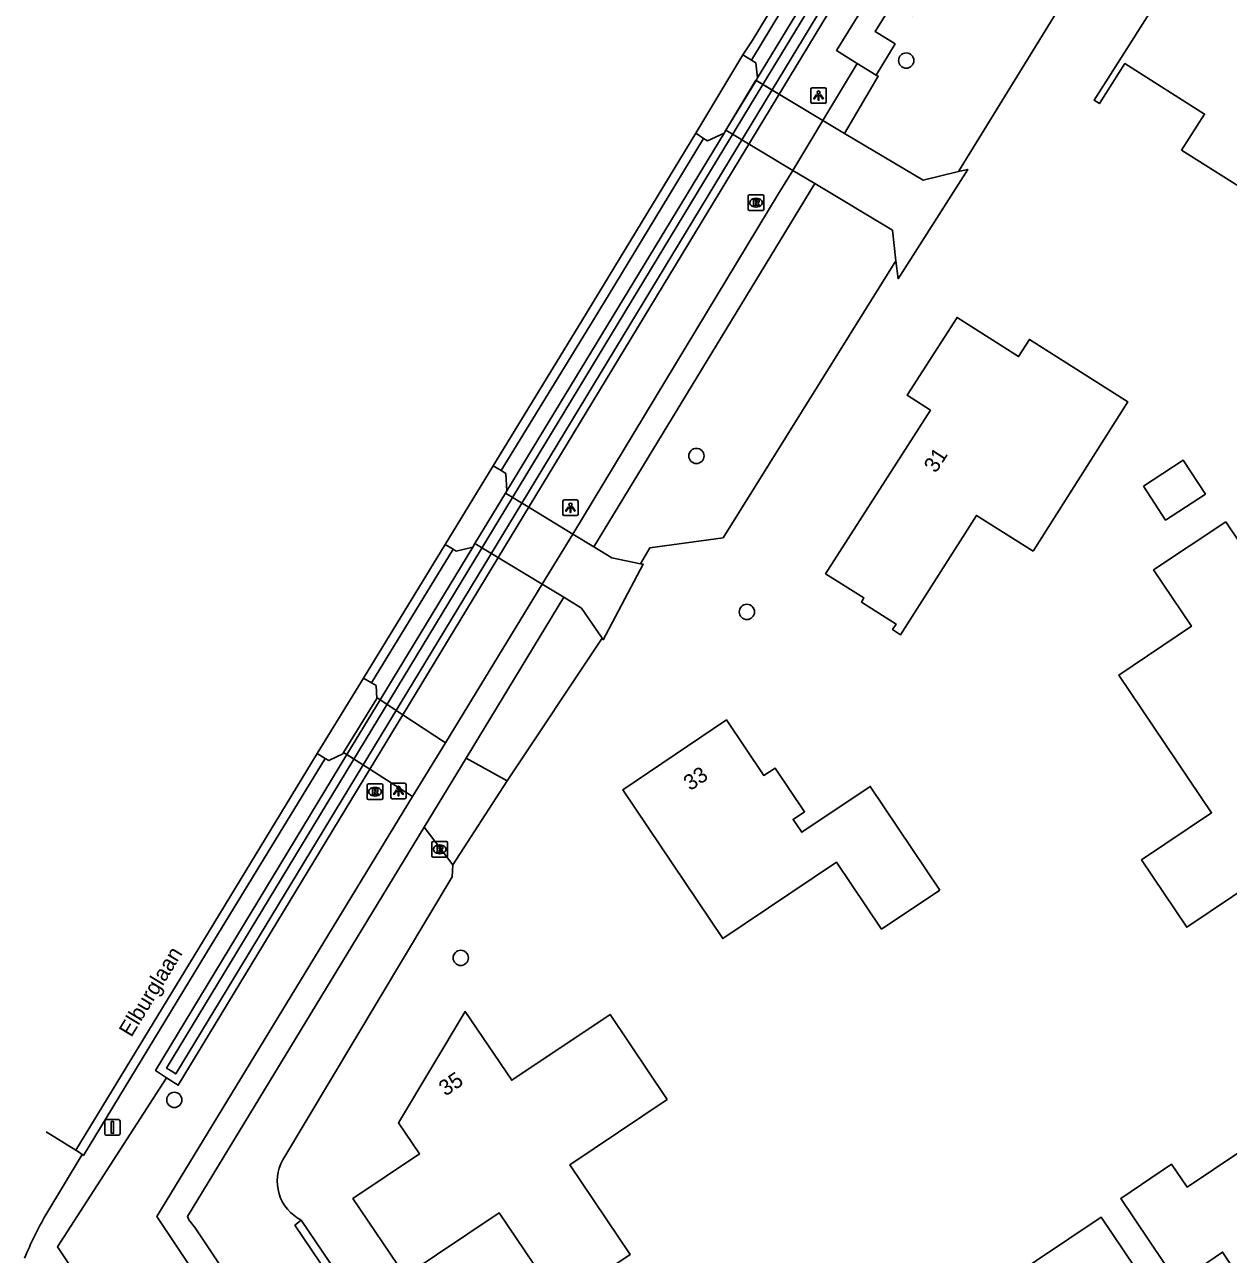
# Model space of a CAD drawing. Extents: x 158797 to 159887, y 384318 to 385255.
# Drawn here: x 158797.7 to 158875.1, y 384605 to 384684 of the extents above; entities that cross this region are included whole.
import ezdxf

# ---------------------------------------------------------------- set-up
doc = ezdxf.new("R2010")
doc.units = 0
for name, color, linetype in [('IMGEO_Berm_groen', 7, 'Continuous'), ('IMGEO_Boom', 7, 'Continuous'), ('IMGEO_Dek', 7, 'Continuous'), ('IMGEO_Greppel_droge_sloot', 7, 'Continuous'), ('IMGEO_Groenvoorziening', 7, 'Continuous'), ('IMGEO_Lichtpunt', 7, 'Continuous'), ('IMGEO_Openbare_ruimte_label', 7, 'Continuous'), ('IMGEO_Pand', 7, 'Continuous'), ('IMGEO_Pand_nummerreeks', 7, 'Continuous'), ('IMGEO_Rijbaan_lokaal_gesloten', 7, 'Continuous'), ('IMGEO_Rijbaan_lokaal_halfverhard', 7, 'Continuous'), ('IMGEO_Rijbaan_lokaal_open', 7, 'Continuous'), ('IMGEO_Rioolput', 7, 'Continuous'), ('IMGEO_Verkeersbordpaal', 7, 'Continuous'), ('IMGEO_Voetpad_gesloten', 7, 'Continuous'), ('IMGEO_Voetpad_open', 7, 'Continuous')]:
    doc.layers.add(name, color=color, linetype=linetype)

msp = doc.modelspace()

# ---------------------------------------------------------------- linework, layer by layer
at = {"layer": 'IMGEO_Berm_groen'}
for points in [[(158857.673, 384701.743), (158844.826, 384680.613)], [(158842.675, 384677.05), (158828.717, 384654.071)], [(158826.533, 384650.461), (158820.592, 384640.658), (158818.455, 384637.133), (158806.156, 384616.837), (158806.869, 384616.378)], [(158815.95, 384581.367), (158799.87, 384605.513), (158806.869, 384616.378)]]:
    msp.add_lwpolyline(points, dxfattribs=at)
at = {"layer": 'IMGEO_Boom'}
for centre in [(158854.372, 384681.718), (158840.896, 384656.32), (158844.14, 384646.3), (158825.76, 384624.075), (158807.364, 384614.953)]:
    msp.add_circle(centre, 0.489, dxfattribs=at)
at = {"layer": 'IMGEO_Dek'}
for points in [[(158849.021, 384677.879), (158844.713, 384680.456), (158842.789, 384677.238), (158847.083, 384674.666)], [(158829.978, 384653.107), (158828.634, 384653.934), (158826.675, 384650.696), (158830.99, 384648.088), (158832.95, 384651.291)], [(158818.455, 384637.133), (158819.922, 384636.194), (158822.045, 384639.698), (158820.592, 384640.658)]]:
    msp.add_lwpolyline(points, close=True, dxfattribs=at)
at = {"layer": 'IMGEO_Greppel_droge_sloot'}
msp.add_lwpolyline([(158903.79, 384773.178), (158895.209, 384760.114), (158895.514, 384759.905), (158895.126, 384759.324), (158892.658, 384755.635), (158892.381, 384755.812), (158888.304, 384749.613), (158885.911, 384745.974), (158886.094, 384745.857), (158885.523, 384744.967), (158883.568, 384741.923), (158883.342, 384742.065), (158880.033, 384737.034), (158877.301, 384732.834), (158874.326, 384728.32), (158860.141, 384704.831), (158845.162, 384680.187), (158829.08, 384653.66), (158806.867, 384617.001), (158807.152, 384616.818), (158807.451, 384616.625), (158829.674, 384653.294), (158845.756, 384679.832), (158860.704, 384704.496)], dxfattribs=at)
at = {"layer": 'IMGEO_Groenvoorziening'}
for points in [[(158822.045, 384639.698), (158866.035, 384712.283), (158875.261, 384727.855), (158878.25, 384732.229), (158880.366, 384735.326), (158890.395, 384750), (158903.347, 384768.953), (158905.463, 384772.049), (158918.231, 384790.732)], [(158857.738, 384674.588), (158869.375, 384693.528)], [(158853.709, 384668.865), (158842.611, 384651.063), (158837.898, 384650.415), (158837.312, 384649.396)], [(158834.842, 384644.618), (158828.743, 384635.453)], [(158806.869, 384616.378), (158807.619, 384615.894), (158819.922, 384636.194)], [(158825.242, 384630.06), (158825.209, 384629.294), (158814.325, 384611.096)], [(158815.511, 384607.239), (158815.105, 384606.9), (158841.462, 384567.866), (158841.863, 384568.123)], [(158841.845, 384568.15), (158838.699, 384572.93), (158824.8, 384593.502), (158815.511, 384607.239)]]:
    msp.add_lwpolyline(points, dxfattribs=at)
msp.add_arc((158816.773, 384609.738), 2.8, 150.98113, 243.20345, dxfattribs=at)
at = {"layer": 'IMGEO_Lichtpunt'}
for p, q in [((158848.243, 384679.873), (158848.243, 384679.066)), ((158848.243, 384679.873), (158848.243, 384679.066)), ((158849.145, 384679.968), (158848.337, 384679.968)), ((158849.145, 384679.968), (158848.337, 384679.968)), ((158849.239, 384679.066), (158849.239, 384679.873)), ((158849.239, 384679.066), (158849.239, 384679.873)), ((158848.337, 384678.972), (158849.145, 384678.972)), ((158848.337, 384678.972), (158849.145, 384678.972)), ((158833.211, 384653.493), (158832.403, 384653.493)), ((158833.211, 384653.493), (158832.403, 384653.493)), ((158832.309, 384653.398), (158832.309, 384652.591)), ((158832.309, 384653.398), (158832.309, 384652.591)), ((158833.305, 384652.591), (158833.305, 384653.398)), ((158833.305, 384652.591), (158833.305, 384653.398)), ((158832.403, 384652.497), (158833.211, 384652.497)), ((158832.403, 384652.497), (158833.211, 384652.497)), ((158822.165, 384635.296), (158821.357, 384635.296)), ((158822.165, 384635.296), (158821.357, 384635.296)), ((158821.263, 384635.201), (158821.263, 384634.394)), ((158821.263, 384635.201), (158821.263, 384634.394)), ((158822.259, 384634.394), (158822.259, 384635.201)), ((158822.259, 384634.394), (158822.259, 384635.201)), ((158821.357, 384634.3), (158822.165, 384634.3)), ((158821.357, 384634.3), (158822.165, 384634.3))]:
    msp.add_line(p, q, dxfattribs=at)
for points in [[(158848.617, 384679.537), (158848.656, 384679.509), (158848.468, 384679.247), (158848.43, 384679.274), (158848.617, 384679.537)], [(158848.829, 384679.509), (158848.867, 384679.536), (158849.054, 384679.274), (158849.015, 384679.246), (158848.829, 384679.509)], [(158848.719, 384679.489), (158848.766, 384679.489), (158848.766, 384679.167), (158848.719, 384679.167), (158848.719, 384679.489)], [(158832.683, 384653.062), (158832.722, 384653.034), (158832.534, 384652.772), (158832.496, 384652.799), (158832.683, 384653.062)], [(158832.785, 384653.014), (158832.832, 384653.014), (158832.832, 384652.692), (158832.785, 384652.692), (158832.785, 384653.014)], [(158832.895, 384653.034), (158832.933, 384653.061), (158833.12, 384652.799), (158833.081, 384652.771), (158832.895, 384653.034)], [(158821.637, 384634.865), (158821.676, 384634.837), (158821.488, 384634.575), (158821.45, 384634.602), (158821.637, 384634.865)], [(158821.739, 384634.817), (158821.786, 384634.817), (158821.786, 384634.495), (158821.739, 384634.495), (158821.739, 384634.817)], [(158821.849, 384634.837), (158821.887, 384634.864), (158822.074, 384634.602), (158822.035, 384634.574), (158821.849, 384634.837)]]:
    msp.add_lwpolyline(points, dxfattribs=at)
for centre in [(158848.742, 384679.671), (158832.808, 384653.196), (158821.762, 384634.999)]:
    msp.add_circle(centre, 0.0994, dxfattribs=at)
for centre, start, end in [((158848.337, 384679.873), 90, 180), ((158848.337, 384679.873), 90, 180), ((158849.145, 384679.873), 0, 90), ((158849.145, 384679.873), 0, 90), ((158848.337, 384679.066), 180, 270), ((158848.337, 384679.066), 180, 270), ((158849.145, 384679.066), 270, 0), ((158849.145, 384679.066), 270, 360), ((158832.403, 384653.398), 90, 180), ((158832.403, 384653.398), 90, 180), ((158833.211, 384653.398), 0, 90), ((158833.211, 384653.398), 0, 90), ((158832.403, 384652.591), 180, 270), ((158832.403, 384652.591), 180, 270), ((158833.211, 384652.591), 270, 0), ((158833.211, 384652.591), 270, 360), ((158821.357, 384635.201), 90, 180), ((158821.357, 384635.201), 90, 180), ((158822.165, 384635.201), 0, 90), ((158822.165, 384635.201), 0, 90), ((158821.357, 384634.394), 180, 270), ((158821.357, 384634.394), 180, 270), ((158822.165, 384634.394), 270, 0), ((158822.165, 384634.394), 270, 360)]:
    msp.add_arc(centre, 0.0946, start, end, dxfattribs=at)
at = {"layer": 'IMGEO_Pand'}
for points in [[(158872.05, 384675.957), (158873.532, 384678.282), (158868.422, 384681.53), (158866.785, 384678.954), (158866.447, 384679.168), (158871.794, 384687.612), (158872.343, 384687.264), (158878.036, 384696.214), (158878.905, 384695.659), (158881.297, 384699.528), (158883.913, 384695.612), (158883.713, 384695.469), (158884.519, 384694.261), (158881.387, 384689.332), (158885.835, 384686.506), (158876.939, 384672.503), (158876.568, 384672.738), (158876.734, 384673.002), (158872.05, 384675.957)], [(158862.52, 384650.195), (158858.877, 384652.506), (158854.013, 384644.839), (158853.498, 384645.166), (158853.723, 384645.52), (158851.494, 384646.935), (158851.66, 384647.196), (158849.198, 384648.758), (158855.922, 384659.252), (158854.424, 384660.215), (158857.642, 384665.224), (158861.589, 384662.708), (158862.28, 384663.802), (158868.606, 384659.789), (158862.52, 384650.195)], [(158869.608, 384654.371), (158871.034, 384652.196), (158873.591, 384653.873), (158872.165, 384656.048), (158869.608, 384654.371)], [(158874.896, 384652.088), (158881.735, 384641.918), (158877.689, 384639.187), (158880.725, 384634.652), (158879.801, 384634.036), (158881.196, 384631.96), (158872.391, 384626.041), (158869.479, 384630.373), (158873.985, 384633.402), (158868.037, 384642.249), (158872.693, 384645.379), (158870.255, 384649.005), (158874.896, 384652.088)], [(158856.529, 384628.438), (158852.785, 384625.924), (158849.897, 384630.224), (158842.592, 384625.317), (158836.175, 384634.874), (158842.822, 384639.361), (158845.222, 384635.795), (158845.966, 384636.262), (158847.842, 384633.469), (158847.103, 384632.973), (158847.661, 384632.143), (158852.058, 384635.096), (158856.529, 384628.438)], [(158839.016, 384614.991), (158832.77, 384610.789), (158836.645, 384605.033), (158832.095, 384601.97), (158828.218, 384607.705), (158822.189, 384603.654), (158818.84, 384608.616), (158823.12, 384611.489), (158821.769, 384613.482), (158826.054, 384620.643), (158829.041, 384616.216), (158835.352, 384620.451), (158839.016, 384614.991)], [(158888.089, 384604.629), (158879.107, 384598.597), (158874.693, 384605.179), (158871.792, 384603.213), (158868.157, 384608.628), (158871.419, 384610.825), (158872.409, 384609.35), (158880.94, 384615.071)], [(158856.444, 384600.417), (158866.89, 384607.424), (158869.764, 384603.17), (158868.286, 384602.201), (158873.34, 384594.709), (158864.344, 384588.665)]]:
    msp.add_lwpolyline(points, dxfattribs=at)
at = {"layer": 'IMGEO_Rijbaan_lokaal_gesloten'}
for points in [[(158843.876, 384682.089), (158844.473, 384682.981), (158850.203, 384692.454), (158855.867, 384701.778)], [(158840.858, 384677.051), (158843.876, 384682.089)], [(158849.021, 384677.879), (158844.727, 384680.449), (158842.789, 384677.238), (158847.083, 384674.666), (158849.021, 384677.879)], [(158827.853, 384655.692), (158833.541, 384665), (158840.858, 384677.051)], [(158824.764, 384650.628), (158827.853, 384655.692)], [(158832.95, 384651.291), (158829.978, 384653.107), (158828.634, 384653.934), (158826.675, 384650.696), (158830.99, 384648.088), (158832.95, 384651.291)], [(158819.524, 384642.048), (158824.764, 384650.628)], [(158816.544, 384637.204), (158819.524, 384642.048)], [(158822.045, 384639.698), (158820.391, 384640.791), (158820.363, 384640.745), (158818.238, 384637.272), (158819.922, 384636.194), (158822.045, 384639.698)], [(158819.922, 384636.194), (158822.045, 384639.698)], [(158824.779, 384637.893), (158822.045, 384639.698)], [(158822.672, 384634.435), (158824.779, 384637.893)], [(158801.029, 384611.734), (158808.928, 384624.71), (158816.544, 384637.204)], [(158819.922, 384636.194), (158822.672, 384634.435)]]:
    msp.add_lwpolyline(points, dxfattribs=at)
at = {"layer": 'IMGEO_Rijbaan_lokaal_halfverhard'}
for points in [[(158856.386, 384701.478), (158850.716, 384692.143), (158844.427, 384681.746)], [(158828.365, 384655.379), (158834.053, 384664.688), (158835.224, 384666.616), (158841.359, 384676.72)], [(158820.037, 384641.737), (158825.28, 384650.323)], [(158801.448, 384611.445), (158801.522, 384611.39), (158809.44, 384624.398), (158817.055, 384636.889)]]:
    msp.add_lwpolyline(points, dxfattribs=at)
at = {"layer": 'IMGEO_Rijbaan_lokaal_open'}
for points in [[(158843.876, 384682.089), (158844.427, 384681.746)], [(158844.427, 384681.746), (158844.72, 384681.564), (158844.826, 384680.613)], [(158844.826, 384680.613), (158844.727, 384680.449), (158842.789, 384677.238), (158842.675, 384677.05)], [(158847.083, 384674.666), (158849.021, 384677.879)], [(158850.411, 384677.035), (158849.021, 384677.879)], [(158841.359, 384676.72), (158840.858, 384677.051)], [(158842.675, 384677.05), (158841.606, 384676.556), (158841.359, 384676.72)], [(158850.411, 384677.035), (158855.47, 384674.026), (158857.738, 384674.588)], [(158847.083, 384674.666), (158848.504, 384673.813)], [(158857.738, 384674.588), (158858.321, 384674.732), (158853.845, 384667.702), (158853.709, 384668.865)], [(158848.504, 384673.813), (158853.481, 384670.822), (158853.709, 384668.865)], [(158828.365, 384655.379), (158827.853, 384655.692)], [(158828.717, 384654.071), (158828.652, 384655.204), (158828.365, 384655.379)], [(158828.717, 384654.071), (158828.634, 384653.934), (158826.675, 384650.696), (158826.533, 384650.461)], [(158832.95, 384651.291), (158830.99, 384648.088)], [(158834.316, 384650.48), (158832.95, 384651.291)], [(158824.764, 384650.628), (158825.28, 384650.323)], [(158825.28, 384650.323), (158825.464, 384650.214), (158826.533, 384650.461)], [(158837.312, 384649.396), (158835.455, 384649.782), (158834.316, 384650.48)], [(158834.842, 384644.618), (158834.912, 384644.516), (158837.485, 384649.36), (158837.312, 384649.396)], [(158830.99, 384648.088), (158832.375, 384647.241)], [(158832.375, 384647.241), (158833.524, 384646.538), (158834.842, 384644.618)], [(158817.055, 384636.889), (158817.284, 384636.747), (158818.187, 384637.188), (158818.238, 384637.272), (158820.363, 384640.745), (158820.319, 384641.567), (158820.037, 384641.737)], [(158820.037, 384641.737), (158819.524, 384642.048)], [(158816.544, 384637.204), (158817.055, 384636.889)], [(158826.103, 384636.917), (158823.408, 384632.48)], [(158828.743, 384635.453), (158826.103, 384636.917)], [(158825.242, 384630.06), (158828.743, 384635.453)], [(158823.408, 384632.48), (158825.242, 384630.06)], [(158799.129, 384612.894), (158801.029, 384611.734)], [(158801.448, 384611.445), (158801.217, 384611.619), (158801.029, 384611.734)], [(158799.104, 384607.563), (158801.448, 384611.445)]]:
    msp.add_lwpolyline(points, dxfattribs=at)
msp.add_arc((158819.723, 384595.753), 23.761, 150.19589, 157.63777, dxfattribs=at)
at = {"layer": 'IMGEO_Rioolput'}
for p, q in [((158844.226, 384672.165), (158844.226, 384673.017)), ((158844.301, 384673.091), (158845.153, 384673.091)), ((158844.714, 384672.871), (158844.739, 384672.871)), ((158845.227, 384673.017), (158845.227, 384672.165)), ((158845.153, 384672.091), (158844.301, 384672.091)), ((158844.737, 384672.311), (158844.712, 384672.311)), ((158819.752, 384634.325), (158819.752, 384635.177)), ((158819.827, 384635.251), (158820.679, 384635.251)), ((158820.24, 384635.031), (158820.265, 384635.031)), ((158820.753, 384635.177), (158820.753, 384634.325)), ((158820.679, 384634.251), (158819.827, 384634.251)), ((158820.263, 384634.471), (158820.238, 384634.471)), ((158823.91, 384630.626), (158823.91, 384631.478)), ((158823.985, 384631.552), (158824.837, 384631.552)), ((158824.398, 384631.332), (158824.423, 384631.332)), ((158824.911, 384631.478), (158824.911, 384630.626)), ((158824.837, 384630.552), (158823.985, 384630.552)), ((158824.421, 384630.772), (158824.396, 384630.772))]:
    msp.add_line(p, q, dxfattribs=at)
for points in [[(158844.226, 384672.165), (158844.226, 384673.017)], [(158844.301, 384673.091), (158845.153, 384673.091)], [(158844.815, 384672.789), (158844.563, 384672.791), (158844.563, 384672.391)], [(158844.563, 384672.391), (158844.687, 384672.391), (158844.687, 384672.553), (158844.698, 384672.553)], [(158844.741, 384672.71), (158844.687, 384672.71), (158844.687, 384672.629)], [(158844.687, 384672.629), (158844.739, 384672.629)], [(158844.745, 384672.524), (158844.816, 384672.391), (158844.956, 384672.391), (158844.891, 384672.517)], [(158845.227, 384673.017), (158845.227, 384672.165)], [(158845.153, 384672.091), (158844.301, 384672.091)], [(158819.752, 384634.325), (158819.752, 384635.177)], [(158819.827, 384635.251), (158820.679, 384635.251)], [(158820.341, 384634.949), (158820.089, 384634.951), (158820.089, 384634.551)], [(158820.089, 384634.551), (158820.213, 384634.551), (158820.213, 384634.713), (158820.224, 384634.713)], [(158820.267, 384634.87), (158820.213, 384634.87), (158820.213, 384634.789)], [(158820.213, 384634.789), (158820.265, 384634.789)], [(158820.271, 384634.684), (158820.342, 384634.551), (158820.482, 384634.551), (158820.417, 384634.677)], [(158820.753, 384635.177), (158820.753, 384634.325)], [(158820.679, 384634.251), (158819.827, 384634.251)], [(158823.91, 384630.626), (158823.91, 384631.478)], [(158823.985, 384631.552), (158824.837, 384631.552)], [(158824.911, 384631.478), (158824.911, 384630.626)], [(158824.837, 384630.552), (158823.985, 384630.552)], [(158824.499, 384631.25), (158824.247, 384631.252), (158824.247, 384630.852)], [(158824.247, 384630.852), (158824.371, 384630.852), (158824.371, 384631.014), (158824.382, 384631.014)], [(158824.425, 384631.171), (158824.371, 384631.171), (158824.371, 384631.09)], [(158824.371, 384631.09), (158824.423, 384631.09)], [(158824.429, 384630.985), (158824.5, 384630.852), (158824.64, 384630.852), (158824.575, 384630.978)]]:
    msp.add_lwpolyline(points, dxfattribs=at)
for centre, radius, start, end in [((158844.303, 384673.015), 0.0765, 91.55205, 178.44795), ((158844.303, 384673.015), 0.0765, 91.55205, 178.44795), ((158844.697, 384672.5), 0.0533, 26.02933, 88.69889), ((158844.723, 384672.818), 0.19, 274.7715, 282.96867), ((158844.747, 384672.614), 0.0964, 77.00612, 93.18647), ((158844.761, 384672.671), 0.0378, 276.66336, 79.67722), ((158844.814, 384672.679), 0.109, 350.36119, 89.41601), ((158844.812, 384672.679), 0.112, 277.58423, 350.98172), ((158844.796, 384672.464), 0.108, 29.51342, 73.79051), ((158845.151, 384673.015), 0.0765, 1.55205, 88.44795), ((158845.151, 384673.015), 0.0765, 1.55205, 88.44795), ((158844.303, 384672.167), 0.0765, 181.55205, 268.44795), ((158844.303, 384672.167), 0.0765, 181.55205, 268.44795), ((158845.151, 384672.167), 0.0765, 271.55205, 358.44795), ((158845.151, 384672.167), 0.0765, 271.55205, 358.44795), ((158819.829, 384635.175), 0.0765, 91.55205, 178.44795), ((158819.829, 384635.175), 0.0765, 91.55205, 178.44795), ((158820.223, 384634.66), 0.0533, 26.02933, 88.69889), ((158820.249, 384634.978), 0.19, 274.7715, 282.96867), ((158820.273, 384634.774), 0.0964, 77.00612, 93.18647), ((158820.287, 384634.831), 0.0378, 276.66336, 79.67722), ((158820.34, 384634.839), 0.109, 350.36119, 89.41601), ((158820.338, 384634.839), 0.112, 277.58423, 350.98172), ((158820.322, 384634.624), 0.108, 29.51342, 73.79051), ((158820.677, 384635.175), 0.0765, 1.55205, 88.44795), ((158820.677, 384635.175), 0.0765, 1.55205, 88.44795), ((158819.829, 384634.327), 0.0765, 181.55205, 268.44795), ((158819.829, 384634.327), 0.0765, 181.55205, 268.44795), ((158820.677, 384634.327), 0.0765, 271.55205, 358.44795), ((158820.677, 384634.327), 0.0765, 271.55205, 358.44795), ((158823.987, 384631.476), 0.0765, 91.55205, 178.44795), ((158823.987, 384631.476), 0.0765, 91.55205, 178.44795), ((158824.835, 384631.476), 0.0765, 1.55205, 88.44795), ((158824.835, 384631.476), 0.0765, 1.55205, 88.44795), ((158823.987, 384630.628), 0.0765, 181.55205, 268.44795), ((158823.987, 384630.628), 0.0765, 181.55205, 268.44795), ((158824.381, 384630.961), 0.0533, 26.02933, 88.69889), ((158824.407, 384631.279), 0.19, 274.7715, 282.96867), ((158824.431, 384631.075), 0.0964, 77.00612, 93.18647), ((158824.445, 384631.132), 0.0378, 276.66336, 79.67722), ((158824.498, 384631.14), 0.109, 350.36119, 89.41601), ((158824.496, 384631.14), 0.112, 277.58423, 350.98172), ((158824.48, 384630.925), 0.108, 29.51342, 73.79051), ((158824.835, 384630.628), 0.0765, 271.55205, 358.44795), ((158824.835, 384630.628), 0.0765, 271.55205, 358.44795)]:
    msp.add_arc(centre, radius, start, end, dxfattribs=at)
for centre, major_axis, ratio, start_param, end_param in [((158844.713, 384672.591), (-0.387, 0.002), 0.722429, 4.712389, 7.853982), ((158844.738, 384672.591), (-0.39, 0.002), 0.717154, 1.570796, 4.712389), ((158820.239, 384634.751), (-0.387, 0.002), 0.722429, 4.712389, 7.853982), ((158820.264, 384634.751), (-0.39, 0.002), 0.717154, 1.570796, 4.712389), ((158824.397, 384631.052), (-0.387, 0.002), 0.722429, 4.712389, 7.853982), ((158824.422, 384631.052), (-0.39, 0.002), 0.717154, 1.570796, 4.712389)]:
    msp.add_ellipse(centre, major_axis=major_axis, ratio=ratio, start_param=start_param, end_param=end_param, dxfattribs=at)
at = {"layer": 'IMGEO_Verkeersbordpaal'}
for p, q in [((158802.893, 384612.79), (158802.893, 384613.59)), ((158802.893, 384613.59), (158802.893, 384612.79)), ((158802.993, 384613.69), (158803.783, 384613.69)), ((158803.783, 384613.69), (158802.993, 384613.69)), ((158803.883, 384613.59), (158803.883, 384612.79)), ((158803.883, 384612.79), (158803.883, 384613.59)), ((158803.783, 384612.69), (158802.993, 384612.69)), ((158802.993, 384612.69), (158803.783, 384612.69))]:
    msp.add_line(p, q, dxfattribs=at)
msp.add_lwpolyline([(158803.313, 384613.565), (158803.463, 384613.565), (158803.463, 384612.815), (158803.313, 384612.815), (158803.313, 384613.565)], dxfattribs=at)
for centre, start, end in [((158802.993, 384613.59), 90, 180), ((158802.993, 384613.59), 90, 180), ((158803.783, 384613.59), 0, 90), ((158803.783, 384613.59), 360, 90), ((158802.993, 384612.79), 180, 270), ((158802.993, 384612.79), 180, 270), ((158803.783, 384612.79), 270, 0), ((158803.783, 384612.79), 270, 0)]:
    msp.add_arc(centre, 0.1, start, end, dxfattribs=at)
at = {"layer": 'IMGEO_Voetpad_gesloten'}
for points in [[(158849.021, 384677.879), (158851.23, 384681.541)], [(158851.23, 384681.541), (158852.435, 384680.789)], [(158852.435, 384680.789), (158852.565, 384680.725), (158851.995, 384679.725), (158850.411, 384677.035)], [(158832.95, 384651.291), (158846.156, 384673.132), (158847.083, 384674.666)], [(158848.504, 384673.813), (158834.316, 384650.48)], [(158824.779, 384637.893), (158830.99, 384648.088)], [(158826.103, 384636.917), (158832.375, 384647.241)], [(158821.272, 384584.948), (158806.247, 384607.475), (158822.672, 384634.435)], [(158823.408, 384632.48), (158808.209, 384607.461), (158808.294, 384607.245), (158808.701, 384606.731), (158817.703, 384593.275), (158836.122, 384565.87), (158838.751, 384561.939)]]:
    msp.add_lwpolyline(points, dxfattribs=at)
at = {"layer": 'IMGEO_Voetpad_open'}
for points in [[(158851.23, 384681.541), (158849.895, 384682.375), (158853.461, 384688.148), (158854.782, 384687.363)], [(158856.025, 384686.594), (158854.77, 384684.617), (158853.501, 384685.366), (158852.386, 384683.585), (158853.653, 384682.794), (158852.435, 384680.789)]]:
    msp.add_lwpolyline(points, dxfattribs=at)

# ---------------------------------------------------------------- texts
at = {"layer": 'IMGEO_Openbare_ruimte_label'}
msp.add_text('Elburglaan', height=1, rotation=58.66279, dxfattribs=at).set_placement((158804.599, 384618.93))
at = {"layer": 'IMGEO_Pand_nummerreeks'}
for s, rotation, p in [('31', 57.15254, (158856.272, 384655.171)), ('33', 34.01761, (158840.5, 384634.778)), ('35', 33.86181, (158824.78, 384615.162))]:
    msp.add_text(s, height=1, rotation=rotation, dxfattribs=at).set_placement(p)

doc.saveas('drawing.dxf')
